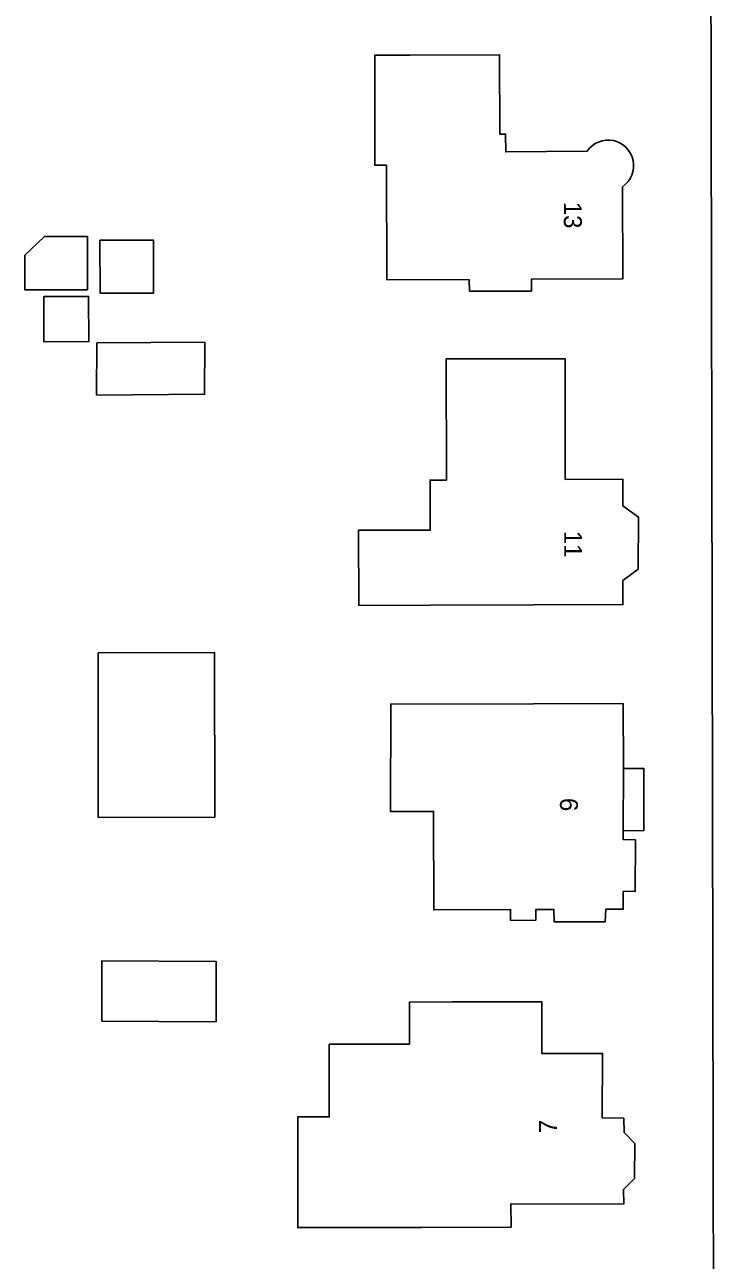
# Model space of a CAD drawing. Extents: x 160457 to 162082, y 388340 to 389736.
# Drawn here: x 161069.8 to 161108.3, y 388585.2 to 388654.2 of the extents above; entities that cross this region are included whole.
import ezdxf

# ---------------------------------------------------------------- set-up
doc = ezdxf.new("R2010")
doc.units = 0
for name, color, linetype in [('IMGEO_Pand', 7, 'Continuous'), ('IMGEO_Pand_nummerreeks', 7, 'Continuous'), ('IMGEO_Pand_overbouw', 7, 'Continuous'), ('IMGEO_Voetpad_open', 7, 'Continuous')]:
    doc.layers.add(name, color=color, linetype=linetype)

msp = doc.modelspace()

# ---------------------------------------------------------------- linework, layer by layer
at = {"layer": 'IMGEO_Pand'}
for points in [[(161089.993, 388646.394), (161089.335, 388646.393), (161089.325, 388652.543), (161091.297, 388652.546), (161096.296, 388652.555), (161096.304, 388648.136), (161096.635, 388648.137), (161096.638, 388647.138), (161101.182, 388647.177)], [(161103.167, 388645.2), (161103.171, 388640.046), (161098.087, 388640.036), (161098.078, 388639.371), (161094.623, 388639.368), (161094.598, 388640.008), (161089.998, 388640.003), (161089.993, 388646.394)], [(161069.788, 388641.367), (161069.791, 388639.441), (161073.292, 388639.446), (161073.288, 388642.424), (161070.891, 388642.42), (161069.788, 388641.367)], [(161073.99, 388642.205), (161076.979, 388642.209), (161076.983, 388639.262), (161073.994, 388639.258), (161073.99, 388642.205)], [(161070.856, 388636.543), (161070.852, 388639.066), (161073.357, 388639.07), (161073.36, 388636.546), (161070.856, 388636.543)], [(161073.802, 388633.56), (161073.814, 388636.476), (161079.843, 388636.525), (161079.826, 388633.609), (161073.802, 388633.56)], [(161098.186, 388621.845), (161092.441, 388621.827), (161088.441, 388621.814), (161088.427, 388626.014), (161092.427, 388626.027), (161092.418, 388628.816), (161093.326, 388628.819), (161093.311, 388635.577), (161094.953, 388635.58), (161099.952, 388635.589), (161099.955, 388628.851), (161103.182, 388628.864), (161103.185, 388627.369), (161104.047, 388626.75), (161104.042, 388623.844), (161103.179, 388623.202), (161103.185, 388621.86), (161098.186, 388621.845)], [(161073.892, 388619.172), (161080.392, 388619.186), (161080.396, 388609.996), (161073.896, 388609.982), (161073.892, 388619.172)], [(161103.884, 388608.72), (161103.2, 388608.737), (161103.202, 388609.24), (161103.213, 388612.705), (161103.197, 388616.332), (161098.198, 388616.324), (161090.218, 388616.31), (161090.209, 388610.311), (161092.61, 388610.316), (161092.622, 388604.817), (161096.913, 388604.827), (161096.915, 388604.228), (161098.316, 388604.233), (161098.315, 388604.833), (161099.335, 388604.837), (161099.339, 388604.148), (161102.192, 388604.145), (161102.221, 388604.846), (161103.2, 388604.846), (161103.205, 388605.848), (161103.875, 388605.857), (161103.884, 388608.72)], [(161074.094, 388601.972), (161080.473, 388601.938), (161080.472, 388598.57), (161074.085, 388598.604), (161074.094, 388601.972)], [(161098.651, 388599.684), (161093.652, 388599.672), (161091.262, 388599.667), (161091.268, 388597.325), (161086.792, 388597.313), (161086.792, 388593.251), (161085.027, 388593.251), (161085.027, 388587.076), (161091.27, 388587.086), (161091.857, 388587.087), (161091.937, 388587.087), (161096.936, 388587.095), (161096.932, 388588.404), (161103.226, 388588.388), (161103.212, 388589.196), (161103.834, 388589.814), (161103.85, 388591.765), (161103.25, 388592.374), (161103.227, 388593.183), (161102.028, 388593.202), (161102.053, 388596.798), (161098.659, 388596.787), (161098.651, 388599.684)]]:
    msp.add_lwpolyline(points, dxfattribs=at)
msp.add_arc((161102.359, 388646.374), 1.425, 304.54231, 145.68907, dxfattribs=at)
at = {"layer": 'IMGEO_Pand_overbouw'}
msp.add_lwpolyline([(161103.202, 388609.24), (161104.347, 388609.235), (161104.359, 388612.71), (161103.213, 388612.705)], close=True, dxfattribs=at)
at = {"layer": 'IMGEO_Voetpad_open'}
msp.add_lwpolyline([(161108.043, 388688.071), (161108.34, 388533.674)], dxfattribs=at)

# ---------------------------------------------------------------- texts
at = {"layer": 'IMGEO_Pand_nummerreeks'}
for s, rotation, p in [('13', 270.04447, (161099.888, 388644.353)), ('11', 270.02454, (161099.904, 388625.982)), ('9', 89.94291, (161100.671, 388610.317)), ('7', 89.59914, (161099.503, 388592.337))]:
    msp.add_text(s, height=1, rotation=rotation, dxfattribs=at).set_placement(p)

doc.saveas('drawing.dxf')
